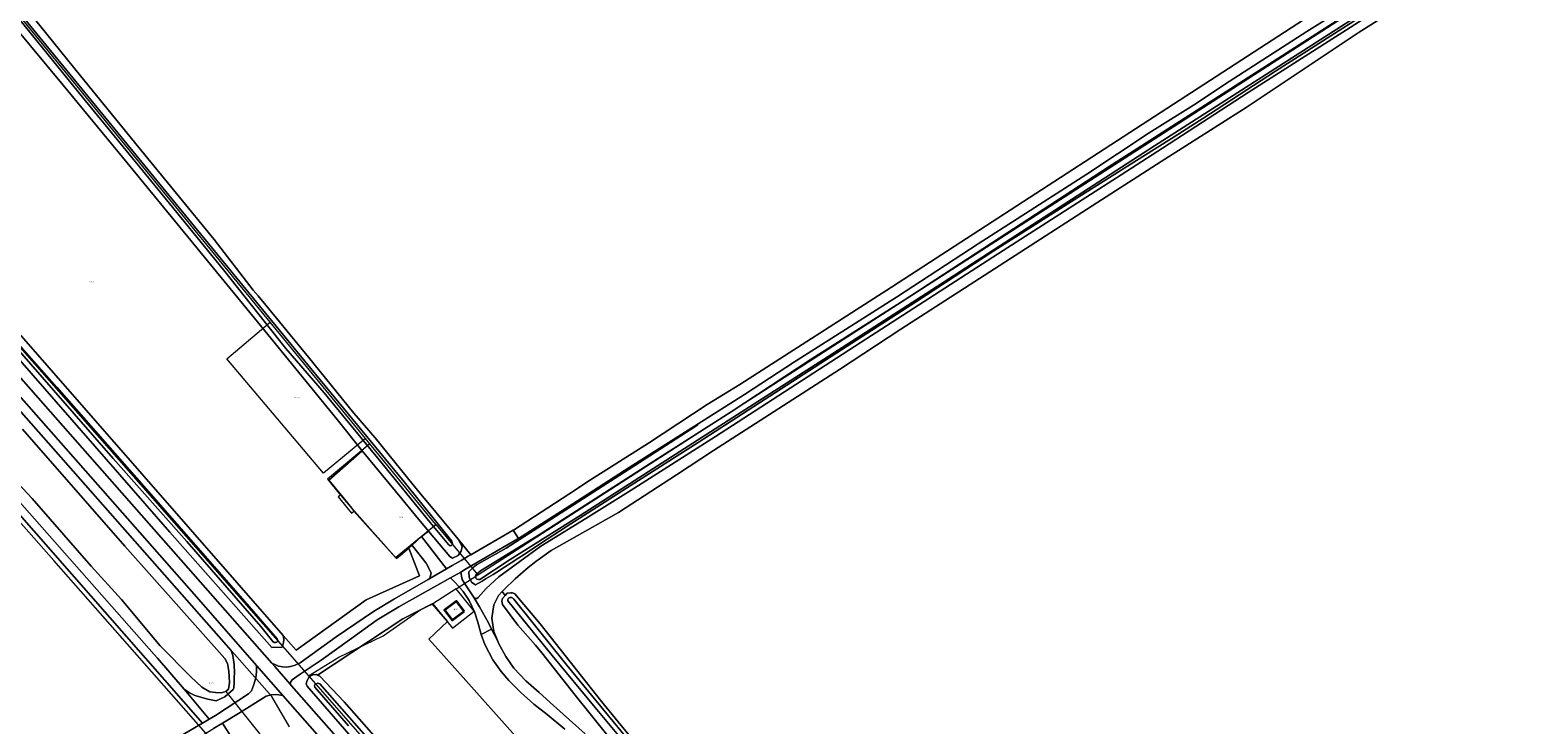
# Model space of a CAD drawing. Header units: metres. Extents: x 250001 to 257773, y 598992 to 609118.
# Tile 433 of 656: x 251673 to 252109, y 605104 to 605306. Entities that reach past the tile are written whole.
import ezdxf
from ezdxf.enums import TextEntityAlignment as Align
from ezdxf.lldxf.tags import DXFTag

# ---------------------------------------------------------------- set-up
doc = ezdxf.new("R2010")
doc.units = ezdxf.units.M
for name, color, linetype, lineweight in [('B-WE-GR-BOUWLAND-GV', 252, 'Continuous', 13), ('B-WE-GR-GRAS-GV', 252, 'Continuous', 13), ('B-WE-GR-GROENVOORZIENING-GV', 252, 'Continuous', 18), ('B-WE-KG-GRENS_PERCEEL-G', 150, 'KG-PERCEEL', 18), ('B-WE-KG-GRENS_PERCEEL-S', 150, 'Continuous', 25), ('B-WE-KW-KUNSTWERK_DUIKER-G', 252, 'Continuous', 18), ('B-WE-OG-BEBOUWING-GV', 1, 'Continuous', 35), ('B-WE-OG-BEBOUWING-T18', 7, 'Continuous', 18), ('B-WE-OG-TERREIN_ERF-GV', 7, 'Continuous', 18), ('B-WE-OG-WATER-GV', 252, 'Continuous', 18), ('B-WE-OG-WATER_SLOOT-GV', 252, 'Continuous', 18), ('B-WE-VH-ONVERHARD-GV', 252, 'Continuous', 18), ('B-WE-VH-VERHARDING_FUNDERING_ZAND-GV', 252, 'Continuous', 18), ('B-WE-VH-VERHARDING_GESLOTEN-GV', 252, 'Continuous', 18), ('B-WE-VH-VERHARDING_OPEN-GV', 252, 'Continuous', 18), ('X-XX-AL-REFERENTIE-G', 7, 'Continuous', 18)]:
    doc.layers.add(name, color=color, linetype=linetype, lineweight=lineweight)
doc.styles.add('NLCS-ISO', font='NLCS-ISO.ttf')
doc.styles.add('NLCS-ISO-ANNOTATIEF-T18', font='NLCS-ISO.ttf', dxfattribs={"height": 1.8})
doc.styles.get("Standard").update_dxf_attribs({"font": 'NLCS-ISO.ttf'})
tags = doc.linetypes.add('KG-PERCEEL', pattern='A,5.5,-2,["P",Standard,S=1.8,R=0,X=-0.5,Y=-0.9],-2,5.5,-2,[5,NLCS.SHX,S=0.75,R=0,X=0,Y=0],-2', length=19).pattern_tags.tags
tags[6] = DXFTag(74, 10)

# ---------------------------------------------------------------- blocks, each defined once
blk = doc.blocks.new('SKG-PERCEELNUMMER-SO')
at = {"style": 'NLCS-ISO', "oblique": 10, "flags": 1}
blk.add_attdef('GEMEENTECODE', text='', height=1.8, dxfattribs=at).set_placement((0, 2.6), align=Align.MIDDLE_CENTER)
at = {"style": 'NLCS-ISO', "oblique": 10}
blk.add_attdef('SECTIE', text='', height=1.8, dxfattribs=at).set_placement((-0.5, 0), align=Align.MIDDLE_RIGHT)
blk.add_attdef('PERCEELNUMMER', text='', height=1.8, dxfattribs=at).set_placement((0.5, 0), align=Align.MIDDLE_LEFT)
blk = doc.blocks.new('BS2021-132-Xref-KAD-20210617')
at = {"layer": 'B-WE-KG-GRENS_PERCEEL-G', "flags": 128}
for points in [[(251803.369, 605147.432), (252063.034, 605314.688), (252280.949, 605454.708), (252489.785, 605588.038), (252699.098, 605719.456), (252854.412, 605816.944), (252852.978, 605820.289), (252808.06, 605883.844)], [(251742.997, 605220.854), (251654.957, 605328.417)], [(251589.102, 605300.78), (251608.3, 605278.91), (251610.09, 605280.87), (251663.91, 605220.58), (251747.22, 605125.95), (251754.105, 605118.089)], [(251748.589, 605103.297), (251743.504, 605112.1), (251591.314, 605284.476)], [(251726.41, 605098.98), (251680.082, 605151.618), (251581.765, 605262.832)], [(251770.649, 605187.069), (251758.488, 605176.935), (251730.402, 605210.186), (251742.997, 605220.854)], [(251770.649, 605187.069), (251742.997, 605220.854)], [(251771.977, 605185.447), (251759.663, 605175.186), (251763.435, 605170.616)], [(251771.977, 605185.447), (251770.649, 605187.069)], [(251791.144, 605162.029), (251771.977, 605185.447)], [(251763.435, 605170.616), (251762.758, 605170.064), (251766.603, 605165.34), (251767.334, 605165.936)], [(251763.435, 605170.616), (251764.072, 605169.844), (251766.676, 605166.69), (251766.85, 605166.479), (251767.334, 605165.936)], [(251767.334, 605165.936), (251779.366, 605152.463), (251791.144, 605162.029)], [(251791.144, 605162.029), (251803.369, 605147.432)], [(251797.013, 605143.338), (251803.369, 605147.432)], [(251790.261, 605138.98), (251795.941, 605131.943), (251802.256, 605136.838), (251797.013, 605143.338)], [(251797.013, 605143.338), (251790.261, 605138.98)], [(251754.105, 605118.089), (251762.922, 605123.534), (251775.825, 605129.746), (251786.816, 605137.392), (251790.261, 605138.98)], [(251754.105, 605118.089), (251807.73, 605056.86), (251837.22, 605022.71), (251844.72, 605013.92), (251927.444, 604918.156)]]:
    blk.add_lwpolyline(points, dxfattribs=at)
at = {"layer": 'B-WE-KG-GRENS_PERCEEL-S', "xscale": 0.2, "yscale": 0.2, "zscale": 0.2}
for p, values in [((251690.846, 605232.523), {'PERCEELNUMMER': '328', 'SECTIE': 'M'}), ((251750.54, 605198.88), {'PERCEELNUMMER': '327', 'SECTIE': 'M'}), ((251764.377, 605168.551), {'PERCEELNUMMER': '178', 'SECTIE': 'M'}), ((251780.897, 605164.165), {'PERCEELNUMMER': '76', 'SECTIE': 'M'}), ((251796.855, 605137.395), {'PERCEELNUMMER': '81', 'SECTIE': 'M'}), ((251725.645, 605116.025), {'PERCEELNUMMER': '277', 'SECTIE': 'L'})]:
    blk.add_blockref('SKG-PERCEELNUMMER-SO', p, dxfattribs=at).add_auto_attribs(values)
blk = doc.blocks.new('BS2021-132-Xref-BGT-GRIJS-20210617-aangepast')
at = {"layer": 'B-WE-GR-BOUWLAND-GV', "flags": 128}
for points in [[(252114.688, 605339.977), (252059.179, 605304.816), (252026.645, 605283.179), (252001.944, 605267.523), (251983.232, 605255.472), (251953.503, 605236.264), (251926.222, 605218.799), (251908.397, 605207.04), (251871.789, 605183.538), (251861.092, 605176.477), (251844.242, 605165.579), (251824.689, 605154.485), (251820.233, 605151.346), (251817.927, 605149.572), (251814.15, 605146.28), (251810.99, 605143.17), (251810.435, 605142.578), (251811.322, 605141.413), (251811.901, 605142.069), (251812.903, 605142.203), (251813.405, 605142.21), (251814.091, 605141.959), (251821.481, 605133.166), (251839.302, 605110.668), (251862.242, 605082.688)], [(251674.03, 605309.525), (251687.881, 605292.368), (251704.836, 605271.54), (251726.731, 605244.837), (251738.097, 605230.127), (251739.47, 605228.45), (251754.1, 605210.67), (251767.33, 605194.4), (251773.55, 605187.25), (251779.22, 605180.19), (251786.2, 605171.58), (251789.26, 605167.84), (251797.58, 605157.77), (251801.308, 605153.257), (251813.605, 605160.365), (251813.695, 605160.417), (251829.747, 605170.858), (251836.115, 605175.006), (251852.923, 605185.681), (251869.991, 605196.891), (251879.44, 605202.748), (251923.561, 605230.946), (252000, 605280.577), (252164.025, 605387.076)], [(251377.773, 604882.671), (251472.043, 604943.241), (251527.574, 604979.172), (251559.983, 605000), (251573.322, 605008.412), (251597.91, 605024.37), (251630.857, 605045.664), (251672.12, 605072.206), (251710.774, 605097.015), (251723.299, 605104.34), (251576.149, 605271.902), (251566.683, 605264.013), (251507.126, 605196.83), (251499.763, 605187.233), (251497.922, 605184.472), (251495.95, 605179.476), (251494.767, 605174.743), (251493.19, 605170.141), (251490.034, 605164.357), (251485.564, 605159.361), (251480.174, 605154.628), (251471.628, 605149.106), (251459.795, 605142.927), (251449.935, 605138.851)]]:
    blk.add_lwpolyline(points, dxfattribs=at)
at = {"layer": 'B-WE-GR-GRAS-GV', "flags": 128}
blk.add_lwpolyline([(251665.296, 605222.908), (251746.785, 605129.813), (251750.502, 605125.567), (251770.865, 605140.16), (251786.343, 605147.171), (251783.244, 605155.176), (251779.667, 605152.208), (251766.747, 605166.748), (251764.164, 605169.92), (251760.036, 605174.964), (251769.693, 605183.461), (251769.32, 605183.91), (251762.49, 605192.55), (251740.17, 605219.81), (251701.42, 605267.13), (251682.83, 605289.63), (251668.606, 605306.779)], dxfattribs=at)
blk.add_lwpolyline([(251756.788, 605118.295), (251757.397, 605118.02), (251764.45, 605110.52), (251784.74, 605087.6), (251795.93, 605074.86), (251804.55, 605065.8), (251807.23, 605062.74), (251816.51, 605051.46), (251820.86, 605046.01), (251827.377, 605039.252), (251839.556, 605025.605), (251839.296, 605024.381), (251843.039, 605020.207), (251851.56, 605026.034), (251860.801, 605032.462), (251866.201, 605036.547), (251867.461, 605038.048), (251866.799, 605041.349), (251846.318, 605064.629), (251793.463, 605123.91), (251789.139, 605128.77), (251794.565, 605133.839), (251790.041, 605139.01), (251781.546, 605134.629)], close=True, dxfattribs=at)
at = {"layer": 'B-WE-GR-GROENVOORZIENING-GV', "flags": 128}
for points in [[(252067.32, 605314.24), (252035.17, 605293.74), (252014.05, 605279.95), (252005.7, 605274.66), (252000, 605271.08), (251979.82, 605258.41), (251953.26, 605241.53), (251930.83, 605226.79), (251907.62, 605211.87), (251867.32, 605185.83), (251847.9, 605173.44), (251828.96, 605161.37), (251821.53, 605156.56), (251816.53, 605153.12), (251815.26, 605152.41), (251808.86, 605148.21), (251807.79, 605147.49), (251805.75, 605146.35), (251804.58, 605145.64), (251802.69, 605144.49), (251801.58, 605145.18), (251800.78, 605146.68), (251800.74, 605148.28), (251801.96, 605149.57), (251802.98, 605150.34), (251811.57, 605155.19), (251847.31, 605178.17), (251866.97, 605190.76), (251867.344, 605191.268), (251847.354, 605178.62), (251830.946, 605168.085), (251815.114, 605157.976), (251814.802, 605157.777), (251799.797, 605149.069), (251798.362, 605148.254), (251798.563, 605146.997), (251798.799, 605146.063), (251799.713, 605144.559), (251802.037, 605141.066), (251802.398, 605140.759), (251802.78, 605140.586), (251803.025, 605140.589), (251803.4, 605140.862), (251805.774, 605143.438), (251809.475, 605146.858), (251821.622, 605155.728), (251834.718, 605163.807), (251847.9, 605172.066), (251864.929, 605182.878), (251872.36, 605187.621), (251883.899, 605195.027), (251916.044, 605215.865), (251956.038, 605241.642), (251990.27, 605263.594), (252002.33, 605271.386), (252027.157, 605287.508), (252070.165, 605314.99)], [(251646.919, 605231.263), (251743.452, 605121.739), (251745.404, 605120.944), (251746.657, 605120.693), (251747.729, 605120.619), (251748.887, 605120.769), (251750.22, 605121.189), (251751.661, 605121.834), (251762.175, 605129.431), (251773.039, 605136.762), (251779.101, 605140.46), (251788.929, 605146.085), (251789.428, 605146.372), (251789.803, 605148.024), (251788.362, 605150.825), (251784.369, 605155.825), (251784.22, 605156.012), (251783.244, 605155.176), (251786.343, 605147.171), (251770.865, 605140.16), (251750.502, 605125.567), (251746.785, 605129.813), (251747.01, 605128.73), (251746.826, 605127.706), (251746.486, 605126.402), (251743.482, 605126.361), (251713.835, 605159.78), (251658.875, 605222.627)], [(251657.65, 605209.341), (251731.676, 605125.497), (251732.115, 605123.969), (251732.492, 605121.364), (251732.607, 605118.876), (251732.563, 605117.69), (251732.546, 605116.023), (251732.405, 605114.636), (251732.257, 605114.118), (251729.781, 605112.033), (251727.309, 605110.856), (251724.84, 605111.359), (251721.051, 605112.39), (251719.514, 605113.192), (251717.953, 605114.267), (251725.312, 605105.518), (251727.106, 605106.567), (251736.701, 605112.903), (251737.538, 605113.717), (251738.186, 605115.243), (251738.868, 605117.528), (251739.067, 605119.271), (251739.029, 605121.141), (251721.55, 605141.024), (251640.537, 605232.962)], [(251576.149, 605271.902), (251723.299, 605104.34), (251723.324, 605104.355), (251725.312, 605105.518), (251717.953, 605114.267), (251710.241, 605123.248), (251709.298, 605124.281), (251601.283, 605246.579)], [(251828.66, 605102.6), (251823.48, 605106.84), (251819.59, 605109.87), (251815.85, 605113.28), (251812.31, 605116.74), (251810.11, 605119.32), (251807.72, 605122.77), (251805.39, 605127.23), (251804.302, 605130.056), (251803.311, 605133.643), (251802.377, 605136.665), (251801.64, 605138.305), (251800.859, 605139.945), (251799.037, 605142.597), (251796.86, 605145.111), (251795.403, 605146.572), (251794.484, 605146.05), (251780.405, 605138.091), (251774.121, 605134.345), (251766.036, 605128.566), (251757.774, 605122.606), (251751.408, 605118.369), (251749.419, 605116.958), (251749.027, 605116.328), (251748.766, 605115.711), (251749.223, 605115.192), (251780.953, 605079.192)], [(251846.22, 605094.29), (251831.65, 605112.52), (251821.89, 605124.73), (251820.063, 605126.959), (251814.92, 605132.834), (251810.48, 605138.837), (251810.266, 605139.777), (251810.537, 605140.524), (251811.322, 605141.413), (251810.435, 605142.578), (251809.33, 605141.4), (251808, 605138.7), (251807.44, 605134.8), (251808.03, 605130.93), (251809.018, 605128.378), (251809.4, 605127.39), (251811.5, 605123.75), (251813.84, 605120.3), (251817.33, 605116.6), (251821.12, 605113.24), (251825.29, 605109.44), (251829.99, 605105.29), (251834.54, 605101.25)], [(251802.963, 605058.498), (251753.711, 605115.125), (251753.441, 605115.784), (251753.749, 605116.752), (251754.277, 605117.763), (251755.373, 605118.341), (251756.476, 605118.436), (251756.788, 605118.295), (251781.546, 605134.629), (251790.041, 605139.01), (251794.565, 605133.839), (251789.139, 605128.77), (251793.463, 605123.91), (251846.318, 605064.629)], [(251773.041, 605082.452), (251746.712, 605112.402), (251745.54, 605112.601), (251744.603, 605112.633), (251743.265, 605112.57), (251741.799, 605112.227), (251733.793, 605107.145), (251729.158, 605104.37), (251740.449, 605086.45)], [(251740.449, 605086.45), (251729.158, 605104.37), (251726.505, 605102.783)]]:
    blk.add_lwpolyline(points, dxfattribs=at)
for points in [[(251795.22, 605152.77), (251788.963, 605160.161), (251786.999, 605158.533), (251794.237, 605149.139), (251795.923, 605150.109), (251798.519, 605151.63), (251800.526, 605152.805), (251801.308, 605153.257), (251797.58, 605157.77), (251798.77, 605155.68), (251798.52, 605154.33), (251797.64, 605153.08), (251795.94, 605152.28)], [(251795.919, 605134.269), (251793.697, 605137.197), (251797.099, 605139.778), (251799.32, 605136.85)]]:
    blk.add_lwpolyline(points, close=True, dxfattribs=at)
at = {"layer": 'B-WE-KW-KUNSTWERK_DUIKER-G', "flags": 128}
blk.add_lwpolyline([(251730.11, 605113.578), (251743.072, 605097.247)], dxfattribs=at)
at = {"layer": 'B-WE-OG-BEBOUWING-GV', "flags": 128}
blk.add_lwpolyline([(251799.32, 605136.85), (251797.099, 605139.778), (251793.697, 605137.197), (251795.919, 605134.269)], close=True, dxfattribs=at)
at = {"layer": 'B-WE-OG-TERREIN_ERF-GV', "flags": 128}
blk.add_lwpolyline([(251781.26, 605169.54), (251769.693, 605183.461), (251760.036, 605174.964), (251764.164, 605169.92), (251766.747, 605166.748), (251779.667, 605152.208), (251783.244, 605155.176), (251784.22, 605156.012), (251786.999, 605158.533), (251788.963, 605160.161), (251785.18, 605164.63)], close=True, dxfattribs=at)
at = {"layer": 'B-WE-OG-WATER-GV', "flags": 128}
for points in [[(252059.292, 605312.442), (252000, 605274.455), (251986.483, 605265.864), (251954.86, 605245.236), (251927.207, 605227.198), (251900.169, 605210.028), (251876.946, 605194.783), (251853.401, 605179.758), (251821.499, 605159.237), (251804.117, 605148.575), (251802.788, 605147.472), (251802.657, 605147.064), (251802.72, 605146.507), (251803.088, 605146.194), (251803.491, 605146.041), (251803.932, 605146.042), (251812.706, 605151.866), (251833.029, 605164.677), (251860.649, 605182.409), (251877.428, 605193.083), (251903.787, 605209.945), (251933.657, 605229.13), (251964.622, 605249.189), (252000, 605272.049), (252060.187, 605310.61)], [(251658.28, 605323.592), (251673.931, 605304.112), (251688.437, 605286.141), (251710.352, 605259.438), (251729.391, 605235.989), (251747.497, 605213.189), (251758.64, 605200.252), (251774.691, 605180.877), (251789.481, 605162.65), (251794.771, 605156.217), (251795.337, 605155.884), (251795.698, 605155.929), (251795.912, 605156.133), (251796.003, 605156.428), (251795.895, 605156.859), (251795.74, 605157.255), (251781.928, 605174.452), (251754.847, 605207.368), (251712.69, 605258.788), (251671.657, 605308.839)], [(251662.727, 605181.394), (251673.854, 605169.622), (251679.098, 605163.57), (251691.013, 605149.961), (251699.781, 605140.284), (251710.992, 605126.806), (251719.972, 605117.794), (251723.086, 605114.765), (251725.433, 605113.493), (251727.123, 605113.235), (251728.75, 605113.197), (251730.11, 605113.578), (251730.844, 605114.19), (251731.219, 605116.123), (251730.972, 605119.473), (251730.62, 605121.657), (251729.837, 605123.131), (251700.732, 605155.738), (251671.065, 605189.722)], [(251846.224, 605100.454), (251829.19, 605121.221), (251813.785, 605140.344), (251813.523, 605140.636), (251813.156, 605140.857), (251812.614, 605140.83), (251812.277, 605140.639), (251812.079, 605140.3), (251812.065, 605139.898), (251824.975, 605124.034), (251837.393, 605108.906), (251844.722, 605100.173)], [(251773.768, 605097.142), (251757.407, 605115.77), (251757.177, 605115.899), (251756.842, 605115.943), (251756.322, 605115.815), (251755.985, 605115.449), (251755.898, 605115.159), (251755.995, 605114.766), (251765.748, 605103.577)]]:
    blk.add_lwpolyline(points, dxfattribs=at)
blk.add_lwpolyline([(251661.662, 605223.69), (251661.411, 605223.766), (251661.182, 605223.755), (251660.955, 605223.613), (251660.83, 605223.392), (251660.797, 605223.168), (251660.829, 605222.955), (251680.007, 605201.054), (251697.41, 605181.236), (251718.727, 605157.155), (251740.233, 605132.455), (251743.807, 605128.067), (251744.116, 605127.821), (251744.495, 605127.735), (251744.935, 605127.862), (251745.156, 605128.107), (251745.228, 605128.388), (251745.042, 605128.807), (251735.675, 605139.661), (251706.949, 605172.453), (251680.959, 605201.951)], close=True, dxfattribs=at)
at = {"layer": 'B-WE-OG-WATER_SLOOT-GV', "flags": 128}
for points in [[(252065.67, 605318.7), (252044.25, 605305.2), (252021.72, 605290.76), (252011.28, 605283.89), (252000, 605276.75), (251998.17, 605275.59), (251980.3, 605263.81), (251948.74, 605243.6), (251925, 605228.05), (251895.33, 605209.26), (251880.801, 605199.782), (251867.344, 605191.268), (251866.97, 605190.76), (251847.31, 605178.17), (251811.57, 605155.19), (251802.98, 605150.34), (251801.96, 605149.57), (251800.74, 605148.28), (251800.78, 605146.68), (251801.58, 605145.18), (251802.69, 605144.49), (251804.58, 605145.64), (251805.75, 605146.35), (251807.79, 605147.49), (251808.86, 605148.21), (251815.26, 605152.41), (251816.53, 605153.12), (251821.53, 605156.56), (251828.96, 605161.37), (251847.9, 605173.44), (251867.32, 605185.83), (251907.62, 605211.87), (251930.83, 605226.79), (251953.26, 605241.53), (251979.82, 605258.41), (252000, 605271.08), (252005.7, 605274.66), (252014.05, 605279.95), (252035.17, 605293.74), (252067.32, 605314.24)], [(252060.187, 605310.61), (252000, 605272.049), (251964.622, 605249.189), (251933.657, 605229.13), (251903.787, 605209.945), (251877.428, 605193.083), (251860.649, 605182.409), (251833.029, 605164.677), (251812.706, 605151.866), (251803.932, 605146.042), (251803.491, 605146.041), (251803.088, 605146.194), (251802.72, 605146.507), (251802.657, 605147.064), (251802.788, 605147.472), (251804.117, 605148.575), (251821.499, 605159.237), (251853.401, 605179.758), (251876.946, 605194.783), (251900.169, 605210.028), (251927.207, 605227.198), (251954.86, 605245.236), (251986.483, 605265.864), (252000, 605274.455), (252059.292, 605312.442)], [(251668.606, 605306.779), (251682.83, 605289.63), (251701.42, 605267.13), (251740.17, 605219.81), (251762.49, 605192.55), (251769.32, 605183.91), (251769.693, 605183.461), (251781.26, 605169.54), (251785.18, 605164.63), (251788.963, 605160.161), (251795.22, 605152.77), (251795.94, 605152.28), (251797.64, 605153.08), (251798.52, 605154.33), (251798.77, 605155.68), (251797.58, 605157.77), (251789.26, 605167.84), (251786.2, 605171.58), (251779.22, 605180.19), (251773.55, 605187.25), (251767.33, 605194.4), (251754.1, 605210.67), (251739.47, 605228.45), (251738.097, 605230.127), (251726.731, 605244.837), (251704.836, 605271.54), (251687.881, 605292.368), (251674.03, 605309.525)], [(251671.657, 605308.839), (251712.69, 605258.788), (251754.847, 605207.368), (251781.928, 605174.452), (251795.74, 605157.255), (251795.895, 605156.859), (251796.003, 605156.428), (251795.912, 605156.133), (251795.698, 605155.929), (251795.337, 605155.884), (251794.771, 605156.217), (251789.481, 605162.65), (251774.691, 605180.877), (251758.64, 605200.252), (251747.497, 605213.189), (251729.391, 605235.989), (251710.352, 605259.438), (251688.437, 605286.141), (251673.931, 605304.112), (251658.28, 605323.592)], [(251601.283, 605246.579), (251709.298, 605124.281), (251710.241, 605123.248), (251717.953, 605114.267), (251719.514, 605113.192), (251721.051, 605112.39), (251724.84, 605111.359), (251727.309, 605110.856), (251729.781, 605112.033), (251732.257, 605114.118), (251732.405, 605114.636), (251732.546, 605116.023), (251732.563, 605117.69), (251732.607, 605118.876), (251732.492, 605121.364), (251732.115, 605123.969), (251731.676, 605125.497), (251657.65, 605209.341)], [(251671.065, 605189.722), (251700.732, 605155.738), (251729.837, 605123.131), (251730.62, 605121.657), (251730.972, 605119.473), (251731.219, 605116.123), (251730.844, 605114.19), (251730.11, 605113.578), (251728.75, 605113.197), (251727.123, 605113.235), (251725.433, 605113.493), (251723.086, 605114.765), (251719.972, 605117.794), (251710.992, 605126.806), (251699.781, 605140.284), (251691.013, 605149.961), (251679.098, 605163.57), (251673.854, 605169.622), (251662.727, 605181.394)], [(251862.242, 605082.688), (251839.302, 605110.668), (251821.481, 605133.166), (251814.091, 605141.959), (251813.405, 605142.21), (251812.903, 605142.203), (251811.901, 605142.069), (251811.322, 605141.413), (251810.537, 605140.524), (251810.266, 605139.777), (251810.48, 605138.837), (251814.92, 605132.834), (251820.063, 605126.959), (251821.89, 605124.73), (251831.65, 605112.52), (251846.22, 605094.29)], [(251844.722, 605100.173), (251837.393, 605108.906), (251824.975, 605124.034), (251812.065, 605139.898), (251812.079, 605140.3), (251812.277, 605140.639), (251812.614, 605140.83), (251813.156, 605140.857), (251813.523, 605140.636), (251813.785, 605140.344), (251829.19, 605121.221), (251846.224, 605100.454)], [(251784.74, 605087.6), (251764.45, 605110.52), (251757.397, 605118.02), (251756.788, 605118.295), (251756.476, 605118.436), (251755.373, 605118.341), (251754.277, 605117.763), (251753.749, 605116.752), (251753.441, 605115.784), (251753.711, 605115.125), (251802.963, 605058.498)], [(251765.748, 605103.577), (251755.995, 605114.766), (251755.898, 605115.159), (251755.985, 605115.449), (251756.322, 605115.815), (251756.842, 605115.943), (251757.177, 605115.899), (251757.407, 605115.77), (251773.768, 605097.142)]]:
    blk.add_lwpolyline(points, dxfattribs=at)
for points in [[(251661.007, 605226.692), (251660.344, 605226.744), (251659.026, 605226.223), (251657.961, 605224.803), (251657.834, 605223.858), (251658.875, 605222.627), (251713.835, 605159.78), (251743.482, 605126.361), (251746.486, 605126.402), (251746.826, 605127.706), (251747.01, 605128.73), (251746.785, 605129.813), (251665.296, 605222.908), (251661.932, 605226.373)], [(251661.182, 605223.755), (251661.411, 605223.766), (251661.662, 605223.69), (251680.959, 605201.951), (251706.949, 605172.453), (251735.675, 605139.661), (251745.042, 605128.807), (251745.228, 605128.388), (251745.156, 605128.107), (251744.935, 605127.862), (251744.495, 605127.735), (251744.116, 605127.821), (251743.807, 605128.067), (251740.233, 605132.455), (251718.727, 605157.155), (251697.41, 605181.236), (251680.007, 605201.054), (251660.829, 605222.955), (251660.797, 605223.168), (251660.83, 605223.392), (251660.955, 605223.613)]]:
    blk.add_lwpolyline(points, close=True, dxfattribs=at)
at = {"layer": 'B-WE-VH-ONVERHARD-GV', "flags": 128}
for points in [[(252070.165, 605314.99), (252027.157, 605287.508), (252002.33, 605271.386), (251990.27, 605263.594), (251956.038, 605241.642), (251916.044, 605215.865), (251883.899, 605195.027), (251872.36, 605187.621), (251864.929, 605182.878), (251847.9, 605172.066), (251834.718, 605163.807), (251821.622, 605155.728), (251809.475, 605146.858), (251805.774, 605143.438), (251803.4, 605140.862), (251803.025, 605140.589), (251802.78, 605140.586), (251802.398, 605140.759), (251802.037, 605141.066), (251803.78, 605138.137), (251806.433, 605133.444), (251807.331, 605131.685), (251809.018, 605128.378), (251808.03, 605130.93), (251807.44, 605134.8), (251808, 605138.7), (251809.33, 605141.4), (251810.435, 605142.578), (251810.99, 605143.17), (251814.15, 605146.28), (251817.927, 605149.572), (251820.233, 605151.346), (251824.689, 605154.485), (251844.242, 605165.579), (251861.092, 605176.477), (251871.789, 605183.538), (251908.397, 605207.04), (251926.222, 605218.799), (251953.503, 605236.264), (251983.232, 605255.472), (252001.944, 605267.523), (252026.645, 605283.179), (252059.179, 605304.816), (252114.688, 605339.977)], [(252164.025, 605387.076), (252000, 605280.577), (251923.561, 605230.946), (251879.44, 605202.748), (251869.991, 605196.891), (251852.923, 605185.681), (251836.115, 605175.006), (251829.747, 605170.858), (251813.695, 605160.417), (251813.605, 605160.365), (251815.114, 605157.976), (251830.946, 605168.085), (251847.354, 605178.62), (251867.344, 605191.268), (251880.801, 605199.782), (251895.33, 605209.26), (251925, 605228.05), (251948.74, 605243.6), (251980.3, 605263.81), (251998.17, 605275.59), (252000, 605276.75), (252011.28, 605283.89), (252021.72, 605290.76), (252044.25, 605305.2), (252065.67, 605318.7)]]:
    blk.add_lwpolyline(points, dxfattribs=at)
blk.add_lwpolyline([(251798.563, 605146.997), (251798.362, 605148.254), (251795.403, 605146.572), (251796.86, 605145.111), (251799.037, 605142.597), (251800.859, 605139.945), (251801.64, 605138.305), (251802.377, 605136.665), (251803.311, 605133.643), (251804.302, 605130.056), (251807.331, 605131.685), (251806.433, 605133.444), (251803.78, 605138.137), (251802.037, 605141.066), (251799.713, 605144.559), (251798.799, 605146.063)], close=True, dxfattribs=at)
at = {"layer": 'B-WE-VH-VERHARDING_FUNDERING_ZAND-GV', "flags": 128}
blk.add_lwpolyline([(251834.54, 605101.25), (251829.99, 605105.29), (251825.29, 605109.44), (251821.12, 605113.24), (251817.33, 605116.6), (251813.84, 605120.3), (251811.5, 605123.75), (251809.4, 605127.39), (251809.018, 605128.378), (251807.331, 605131.685), (251804.302, 605130.056), (251805.39, 605127.23), (251807.72, 605122.77), (251810.11, 605119.32), (251812.31, 605116.74), (251815.85, 605113.28), (251819.59, 605109.87), (251823.48, 605106.84), (251828.66, 605102.6)], dxfattribs=at)
at = {"layer": 'B-WE-VH-VERHARDING_GESLOTEN-GV', "flags": 128}
for points in [[(251640.537, 605232.962), (251721.55, 605141.024), (251739.029, 605121.141), (251746.712, 605112.402), (251773.041, 605082.452)], [(251780.953, 605079.192), (251749.223, 605115.192), (251748.766, 605115.711), (251744.309, 605120.767), (251743.452, 605121.739), (251646.919, 605231.263)]]:
    blk.add_lwpolyline(points, dxfattribs=at)
for points in [[(251815.114, 605157.976), (251813.605, 605160.365), (251801.308, 605153.257), (251800.526, 605152.805), (251798.519, 605151.63), (251795.923, 605150.109), (251794.237, 605149.139), (251789.428, 605146.372), (251788.929, 605146.085), (251779.101, 605140.46), (251773.039, 605136.762), (251762.175, 605129.431), (251751.661, 605121.834), (251750.22, 605121.189), (251748.887, 605120.769), (251747.729, 605120.619), (251746.657, 605120.693), (251745.404, 605120.944), (251743.452, 605121.739), (251744.309, 605120.767), (251748.766, 605115.711), (251749.027, 605116.328), (251749.419, 605116.958), (251751.408, 605118.369), (251757.774, 605122.606), (251766.036, 605128.566), (251774.121, 605134.345), (251780.405, 605138.091), (251794.484, 605146.05), (251795.403, 605146.572), (251798.362, 605148.254), (251799.797, 605149.069), (251814.802, 605157.777)], [(251794.237, 605149.139), (251786.999, 605158.533), (251784.22, 605156.012), (251784.369, 605155.825), (251788.362, 605150.825), (251789.803, 605148.024), (251789.428, 605146.372)]]:
    blk.add_lwpolyline(points, close=True, dxfattribs=at)
at = {"layer": 'B-WE-VH-VERHARDING_OPEN-GV', "flags": 128}
blk.add_lwpolyline([(251647.142, 605052.226), (251685.75, 605077.124), (251702.511, 605087.977), (251720.294, 605099.066), (251726.505, 605102.783), (251729.158, 605104.37), (251733.793, 605107.145), (251741.799, 605112.227), (251743.265, 605112.57), (251744.603, 605112.633), (251745.54, 605112.601), (251746.712, 605112.402), (251739.029, 605121.141), (251739.067, 605119.271), (251738.868, 605117.528), (251738.186, 605115.243), (251737.538, 605113.717), (251736.701, 605112.903), (251727.106, 605106.567), (251725.312, 605105.518), (251723.324, 605104.355), (251723.299, 605104.34), (251710.774, 605097.015), (251672.12, 605072.206)], dxfattribs=at)
at = {"layer": 'B-WE-OG-BEBOUWING-T18', "style": 'NLCS-ISO-ANNOTATIEF-T18'}
blk.add_text('24', height=0.36, rotation=307.2, dxfattribs=at).set_placement((251796.628, 605137.312), align=Align.MIDDLE)

msp = doc.modelspace()

# ---------------------------------------------------------------- block references
at = {"layer": 'X-XX-AL-REFERENTIE-G'}
for name in ['BS2021-132-Xref-BGT-GRIJS-20210617-aangepast', 'BS2021-132-Xref-KAD-20210617']:
    msp.add_blockref(name, (0, 0), dxfattribs=at)

doc.saveas('drawing.dxf')
